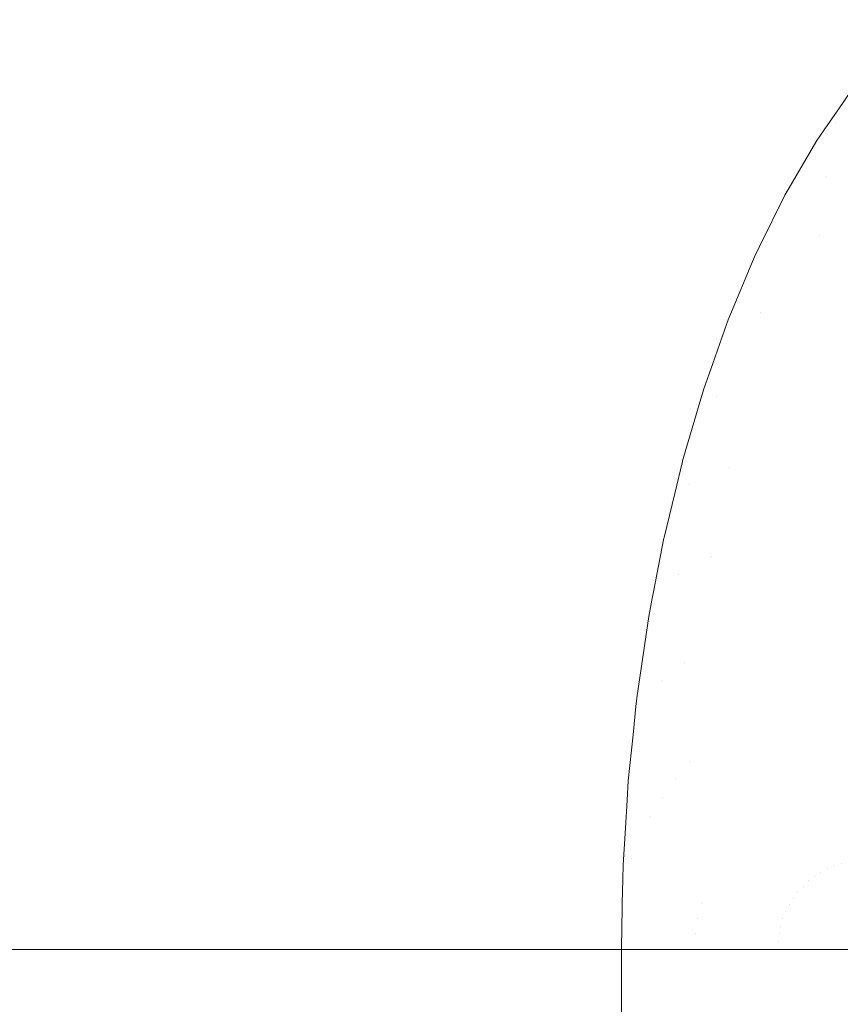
# Model space of a CAD drawing. Header units: inches. Extents: x -412 to -304, y -62 to 18.
# Tile 355 of 656: x -353.7371 to -353.7181, y -29.3316 to -29.3089. Entities that reach past the tile are written whole.
import ezdxf

# ---------------------------------------------------------------- set-up
doc = ezdxf.new("R2010")
doc.units = ezdxf.units.IN
doc.header["$LTSCALE"] = 32
doc.header["$MEASUREMENT"] = 0
for name, color, linetype, lineweight in [('Black', 7, 'Continuous', 18), ('Drawing', 7, 'Continuous', 18), ('GDSPowerModule-White', 7, 'Continuous', 13), ('None', 7, 'Continuous', 18), ('SolidLine', 7, 'Continuous', 15), ('Wood_1-H', 7, 'Continuous', 13)]:
    doc.layers.add(name, color=color, linetype=linetype, lineweight=lineweight)

# ---------------------------------------------------------------- blocks, each defined once
blk = doc.blocks.new('Group-20')
at = {"layer": 'Black'}
for points in [[(-34.547937, 16.536126, 28.979102), (34.547937, 16.536126, 28.979102), (34.547937, -16.536126, 28.979102), (-34.547937, -16.536126, 28.979102)], [(-34.547937, 16.536126, 27.700787), (34.547937, 16.536126, 27.700787), (34.547937, -16.536126, 27.700787), (-34.547937, -16.536126, 27.700787)]]:
    blk.add_3dface(points, dxfattribs=at)
at = {"layer": 'Wood_1-H'}
for points in [[(-35.964937, 17.953126, 28.998787), (35.964937, 17.953126, 28.998787), (35.964937, -17.953126, 28.998787), (-35.964937, -17.953126, 28.998787)], [(-35.964937, 17.953126, 28.979102), (35.964937, 17.953126, 28.979102), (35.964937, -17.953126, 28.979102), (-35.964937, -17.953126, 28.979102)]]:
    blk.add_3dface(points, dxfattribs=at)
blk = doc.blocks.new('MpHtAdjTrough-1095 (3D)')
at = {"layer": 'Black'}
for points in [[(-17.362205, 7.156693, -4.03907), (17.362205, 7.156693, -4.03907), (17.362205, 2.599737, -4.03907), (-17.362205, 2.599737, -4.03907)], [(17.362205, 7.156693, -3.979228), (-17.362205, 7.156693, -3.979228), (-17.362205, 2.619965, -3.979228), (17.362205, 2.619965, -3.979228)]]:
    blk.add_3dface(points, dxfattribs=at)
blk = doc.blocks.new('MP-Hardwire (3D)')
at = {"layer": 'Black'}
blk.add_3dface([(-4.138306, -0.433046, -1.064714), (-4.138306, 0.433096, -1.064714), (-3.783975, 0.433096, -1.064714), (-3.783975, -0.433046, -1.064714)], dxfattribs=at)
for points, invisible_edges in [([(5.677647, 0.301476), (-6.801475, -0.333936), (-6.799151, -0.341307)], 9), ([(-6.799151, -0.341307), (-6.797479, -0.348851), (5.677647, 0.301476)], 10), ([(5.677647, 0.301476), (-6.797479, -0.348851), (-6.79647, -0.356513)], 9), ([(-6.79647, -0.356513), (-6.796133, -0.364233), (5.677647, 0.301476)], 10), ([(5.683345, 0.296255), (5.677647, 0.301476), (-6.796133, -0.364233), (5.740285, -0.275651)], 14), ([(5.732564, -0.275988), (5.740285, -0.275651), (-6.796133, -0.364233)], 10), ([(-6.796133, -0.364233), (5.724902, -0.276997), (5.732564, -0.275988)], 9), ([(5.717358, -0.278669), (5.724902, -0.276997), (-6.796133, -0.364233)], 10), ([(5.709988, -0.280993), (5.717358, -0.278669), (-6.796133, -0.364233)], 10), ([(-6.796133, -0.364233), (5.702848, -0.28395), (5.709988, -0.280993)], 9), ([(-6.796133, -0.364233), (5.695993, -0.287519), (5.702848, -0.28395)], 9), ([(5.689476, -0.291671), (5.695993, -0.287519), (-6.796133, -0.364233)], 10), ([(5.683345, -0.296375), (5.689476, -0.291671), (-6.796133, -0.364233)], 10), ([(-6.796133, -0.364233), (5.677647, -0.301596), (5.683345, -0.296375)], 9), ([(5.672426, -0.307294), (5.677647, -0.301596), (-6.796133, -0.364233)], 10), ([(-6.796133, -0.364233), (5.667722, -0.313425), (5.672426, -0.307294)], 9), ([(5.66357, -0.319942), (5.667722, -0.313425), (-6.796133, -0.364233)], 10), ([(-6.796133, -0.364233), (5.660001, -0.326797), (5.66357, -0.319942)], 9), ([(-6.796133, -0.364233), (5.657044, -0.333936), (5.660001, -0.326797)], 9), ([(5.65472, -0.341307), (5.657044, -0.333936), (-6.796133, -0.364233)], 10), ([(-6.796133, -0.364233), (5.653048, -0.348851), (5.65472, -0.341307)], 9), ([(5.652039, -0.356513), (5.653048, -0.348851), (-6.796133, -0.364233)], 10)]:
    blk.add_3dface(points, dxfattribs=dict(at, invisible_edges=invisible_edges))
at = {"layer": 'GDSPowerModule-White'}
for points, invisible_edges in [([(-4.118621, 0.338419, -1.291005), (-4.118621, -0.414546, -1.492762), (-3.80366, -0.414546, -1.492762), (-3.80366, 0.338419, -1.291005)], 10), ([(-3.806521, -0.042223, -1.522704), (-3.805776, -0.038181, -1.518719), (-3.80565, -0.356631, -1.699634)], 10), ([(-3.80673, -0.043352, -1.523817), (-3.806521, -0.042223, -1.522704), (-3.806507, -0.355764, -1.701158)], 10), ([(-3.80565, -0.356631, -1.699634), (-3.806052, -0.356225, -1.700348), (-3.806521, -0.042223, -1.522704)], 10), ([(-3.806052, -0.356225, -1.700348), (-3.806507, -0.355764, -1.701158), (-3.806521, -0.042223, -1.522704)], 10), ([(-3.807523, -0.046846, -1.527262), (-3.80673, -0.043352, -1.523817), (-3.806507, -0.355764, -1.701158)], 10), ([(-3.80784, -0.048245, -1.528641), (-3.807523, -0.046846, -1.527262), (-3.807507, -0.354934, -1.702616)], 10), ([(-3.806507, -0.355764, -1.701158), (-3.807077, -0.355291, -1.701989), (-3.807523, -0.046846, -1.527262)], 10), ([(-3.807077, -0.355291, -1.701989), (-3.807507, -0.354934, -1.702616), (-3.807523, -0.046846, -1.527262)], 10), ([(-3.808658, -0.051225, -1.53158), (-3.80784, -0.048245, -1.528641), (-3.807507, -0.354934, -1.702616)], 10), ([(-3.809096, -0.052824, -1.533156), (-3.808658, -0.051225, -1.53158), (-3.808641, -0.354148, -1.703997)], 10), ([(-3.807507, -0.354934, -1.702616), (-3.807909, -0.354656, -1.703105), (-3.808658, -0.051225, -1.53158)], 10), ([(-3.807909, -0.354656, -1.703105), (-3.808275, -0.354402, -1.703551), (-3.808658, -0.051225, -1.53158)], 10), ([(-3.808275, -0.354402, -1.703551), (-3.808641, -0.354148, -1.703997), (-3.808658, -0.051225, -1.53158)], 10), ([(-3.809919, -0.055333, -1.535629), (-3.809096, -0.052824, -1.533156), (-3.808641, -0.354148, -1.703997)], 10), ([(-3.810485, -0.057057, -1.537329), (-3.809919, -0.055333, -1.535629), (-3.809903, -0.353411, -1.705292)], 10), ([(-3.808641, -0.354148, -1.703997), (-3.809639, -0.353566, -1.705021), (-3.809919, -0.055333, -1.535629)], 10), ([(-3.809639, -0.353566, -1.705021), (-3.809903, -0.353411, -1.705292), (-3.809919, -0.055333, -1.535629)], 10), ([(-3.811299, -0.05914, -1.539382), (-3.810485, -0.057057, -1.537329), (-3.809903, -0.353411, -1.705292)], 10), ([(-3.811993, -0.060917, -1.541135), (-3.811299, -0.05914, -1.539382), (-3.811283, -0.352728, -1.706491)], 10), ([(-3.809903, -0.353411, -1.705292), (-3.811065, -0.352836, -1.706302), (-3.811299, -0.05914, -1.539382)], 10), ([(-3.811065, -0.352836, -1.706302), (-3.811165, -0.352787, -1.706388), (-3.811299, -0.05914, -1.539382)], 10), ([(-3.811165, -0.352787, -1.706388), (-3.811283, -0.352728, -1.706491), (-3.811299, -0.05914, -1.539382)], 10), ([(-3.812787, -0.06262, -1.542814), (-3.811993, -0.060917, -1.541135), (-3.811283, -0.352728, -1.706491)], 10), ([(-3.813608, -0.064382, -1.54455), (-3.812787, -0.06262, -1.542814), (-3.812773, -0.352104, -1.707588)], 10), ([(-3.811283, -0.352728, -1.706491), (-3.812773, -0.352104, -1.707588), (-3.812787, -0.06262, -1.542814)], 10), ([(-3.814374, -0.06575, -1.5459), (-3.813608, -0.064382, -1.54455), (-3.812773, -0.352104, -1.707588)], 10), ([(-3.815316, -0.067432, -1.547558), (-3.814374, -0.06575, -1.5459), (-3.814362, -0.351543, -1.708574)], 10), ([(-3.814374, -0.06575, -1.5459), (-3.812857, -0.352075, -1.70764), (-3.813784, -0.351747, -1.708215)], 9), ([(-3.812773, -0.352104, -1.707588), (-3.812857, -0.352075, -1.70764), (-3.814374, -0.06575, -1.5459)], 10), ([(-3.813784, -0.351747, -1.708215), (-3.814362, -0.351543, -1.708574), (-3.814374, -0.06575, -1.5459)], 10), ([(-3.816049, -0.068508, -1.548619), (-3.815316, -0.067432, -1.547558), (-3.814362, -0.351543, -1.708574)], 10), ([(-3.817103, -0.070054, -1.550142), (-3.816049, -0.068508, -1.548619), (-3.816039, -0.351049, -1.709443)], 10), ([(-3.814362, -0.351543, -1.708574), (-3.814726, -0.351436, -1.708762), (-3.816049, -0.068508, -1.548619)], 10), ([(-3.814726, -0.351436, -1.708762), (-3.816021, -0.351054, -1.709433), (-3.816049, -0.068508, -1.548619)], 10), ([(-3.816021, -0.351054, -1.709433), (-3.816039, -0.351049, -1.709443), (-3.816049, -0.068508, -1.548619)], 10), ([(-3.817795, -0.070917, -1.550993), (-3.817103, -0.070054, -1.550142), (-3.816039, -0.351049, -1.709443)], 10), ([(-3.818023, -0.071201, -1.551274), (-3.817795, -0.070917, -1.550993), (-3.817793, -0.350625, -1.710188)], 10), ([(-3.816039, -0.351049, -1.709443), (-3.816775, -0.350871, -1.709755), (-3.817795, -0.070917, -1.550993)], 10), ([(-3.816775, -0.350871, -1.709755), (-3.817793, -0.350625, -1.710188), (-3.817795, -0.070917, -1.550993)], 10), ([(-3.817793, -0.350625, -1.710188), (-3.818958, -0.072237, -1.552295), (-3.818023, -0.071201, -1.551274)], 9), ([(-3.819614, -0.072874, -1.552923), (-3.818958, -0.072237, -1.552295), (-3.817793, -0.350625, -1.710188), (-3.817805, -0.350622, -1.710192)], 10), ([(-3.819907, -0.073159, -1.553204), (-3.819614, -0.072874, -1.552923), (-3.819612, -0.350274, -1.710805)], 10), ([(-3.819614, -0.072874, -1.552923), (-3.817805, -0.350622, -1.710192), (-3.819045, -0.350383, -1.710612)], 9), ([(-3.819045, -0.350383, -1.710612), (-3.819231, -0.350347, -1.710675), (-3.819614, -0.072874, -1.552923)], 10), ([(-3.819231, -0.350347, -1.710675), (-3.819612, -0.350274, -1.710805), (-3.819614, -0.072874, -1.552923)], 10), ([(-3.819612, -0.350274, -1.710805), (-3.820867, -0.073968, -1.554002), (-3.819907, -0.073159, -1.553204)], 9), ([(-3.821485, -0.074411, -1.554438), (-3.820867, -0.073968, -1.554002), (-3.819612, -0.350274, -1.710805)], 10), ([(-3.821837, -0.074663, -1.554687), (-3.821485, -0.074411, -1.554438), (-3.821483, -0.349998, -1.711289)], 10), ([(-3.819612, -0.350274, -1.710805), (-3.821483, -0.349998, -1.711289), (-3.821485, -0.074411, -1.554438)], 10), ([(-3.822326, -0.074968, -1.554987), (-3.821837, -0.074663, -1.554687), (-3.821483, -0.349998, -1.711289)], 10), ([(-3.821483, -0.349998, -1.711289), (-3.822816, -0.075243, -1.555259), (-3.822326, -0.074968, -1.554987)], 9), ([(-3.821483, -0.349998, -1.711289), (-3.823308, -0.07549, -1.555502), (-3.822816, -0.075243, -1.555259)], 9), ([(-3.823802, -0.075708, -1.555717), (-3.823394, -0.075528, -1.55554), (-3.823394, -0.3498, -1.711637)], 10), ([(-3.823394, -0.075528, -1.55554), (-3.823308, -0.07549, -1.555502), (-3.821483, -0.349998, -1.711289), (-3.821491, -0.349997, -1.71129)], 10), ([(-3.823394, -0.075528, -1.55554), (-3.821491, -0.349997, -1.71129), (-3.821686, -0.349977, -1.711326)], 9), ([(-3.821686, -0.349977, -1.711326), (-3.822334, -0.34991, -1.711444), (-3.823394, -0.075528, -1.55554)], 10), ([(-3.822334, -0.34991, -1.711444), (-3.823394, -0.3498, -1.711637), (-3.823394, -0.075528, -1.55554)], 10), ([(-3.823394, -0.3498, -1.711637), (-3.824296, -0.075896, -1.555903), (-3.823802, -0.075708, -1.555717)], 9), ([(-3.823394, -0.3498, -1.711637), (-3.824792, -0.076056, -1.55606), (-3.824296, -0.075896, -1.555903)], 9), ([(-3.825787, -0.076289, -1.55629), (-3.825332, -0.076196, -1.556198), (-3.825332, -0.349681, -1.711847)], 10), ([(-3.825332, -0.076196, -1.556198), (-3.825289, -0.076187, -1.556189), (-3.823394, -0.3498, -1.711637), (-3.823844, -0.349772, -1.711686)], 10), ([(-3.825332, -0.076196, -1.556198), (-3.823844, -0.349772, -1.711686), (-3.824486, -0.349733, -1.711755)], 9), ([(-3.824486, -0.349733, -1.711755), (-3.825332, -0.349681, -1.711847), (-3.825332, -0.076196, -1.556198)], 10), ([(-3.823394, -0.3498, -1.711637), (-3.825289, -0.076187, -1.556189), (-3.824792, -0.076056, -1.55606)], 9), ([(-3.827282, -0.07642, -1.556419), (-3.826784, -0.076405, -1.556404), (-3.825332, -0.349681, -1.711847)], 10), ([(-3.827282, -0.07642, -1.556419), (-3.826218, -0.349662, -1.711879), (-3.826348, -0.34966, -1.711883)], 9), ([(-3.827282, -0.07642, -1.556419), (-3.825675, -0.349673, -1.711859), (-3.826218, -0.349662, -1.711879)], 9), ([(-3.826348, -0.34966, -1.711883), (-3.826755, -0.349651, -1.711898), (-3.827282, -0.07642, -1.556419)], 10), ([(-3.826755, -0.349651, -1.711898), (-3.827282, -0.349641, -1.711917), (-3.827282, -0.07642, -1.556419)], 8), ([(-3.825332, -0.349681, -1.711847), (-3.825675, -0.349673, -1.711859), (-3.827282, -0.07642, -1.556419)], 10), ([(-3.825332, -0.349681, -1.711847), (-3.826784, -0.076405, -1.556404), (-3.826285, -0.076361, -1.556361)], 9), ([(-3.825332, -0.349681, -1.711847), (-3.826285, -0.076361, -1.556361), (-3.825787, -0.076289, -1.55629)], 9), ([(-3.827282, -0.349641, -1.711917), (-3.827282, -0.351344, -1.712791), (-4.094999, -0.351468, -1.712854), (-4.094999, -0.3498, -1.711999)], 10), ([(-4.094999, -0.3498, -1.711999), (-4.094999, -0.349641, -1.711917), (-3.827282, -0.349641, -1.711917)], 8), ([(-3.827282, -0.349641, -1.711917), (-3.826755, -0.349651, -1.711898), (-3.826925, -0.351357, -1.7128)], 10), ([(-3.826925, -0.351357, -1.7128), (-3.827282, -0.351344, -1.712791), (-3.827282, -0.349641, -1.711917)], 9), ([(-3.82657, -0.351402, -1.712812), (-3.826925, -0.351357, -1.7128), (-3.826755, -0.349651, -1.711898), (-3.826348, -0.34966, -1.711883)], 11), ([(-3.826348, -0.34966, -1.711883), (-3.826218, -0.349662, -1.711879), (-3.82657, -0.351402, -1.712812)], 10), ([(-3.826221, -0.351477, -1.712832), (-3.82657, -0.351402, -1.712812), (-3.826218, -0.349662, -1.711879), (-3.825694, -0.349734, -1.711892)], 15), ([(-3.826221, -0.351477, -1.712832), (-3.825694, -0.349734, -1.711892), (-3.825191, -0.34987, -1.71194)], 11), ([(-3.825191, -0.34987, -1.71194), (-3.825879, -0.351581, -1.71286), (-3.826221, -0.351477, -1.712832)], 11), ([(-3.825675, -0.349673, -1.711859), (-3.825694, -0.349734, -1.711892), (-3.826218, -0.349662, -1.711879)], 3), ([(-3.825549, -0.351713, -1.712895), (-3.825879, -0.351581, -1.71286), (-3.825191, -0.34987, -1.71194), (-3.824698, -0.350067, -1.711993)], 15), ([(-3.825332, -0.349681, -1.711847), (-3.825191, -0.34987, -1.71194), (-3.825694, -0.349734, -1.711892), (-3.825675, -0.349673, -1.711859)], 7), ([(-3.824486, -0.349733, -1.711755), (-3.824698, -0.350067, -1.711993), (-3.825191, -0.34987, -1.71194), (-3.825332, -0.349681, -1.711847)], 7), ([(-3.824225, -0.350305, -1.712056), (-3.824698, -0.350067, -1.711993), (-3.824486, -0.349733, -1.711755)], 11), ([(-3.824486, -0.349733, -1.711755), (-3.823844, -0.349772, -1.711686), (-3.824225, -0.350305, -1.712056)], 10), ([(-3.823776, -0.350582, -1.71213), (-3.824225, -0.350305, -1.712056), (-3.823844, -0.349772, -1.711686)], 11), ([(-3.823844, -0.349772, -1.711686), (-3.823394, -0.3498, -1.711637), (-3.823776, -0.350582, -1.71213)], 10), ([(-3.823352, -0.350895, -1.712214), (-3.823776, -0.350582, -1.71213), (-3.823394, -0.3498, -1.711637)], 11), ([(-3.823394, -0.3498, -1.711637), (-3.822334, -0.34991, -1.711444), (-3.823352, -0.350895, -1.712214)], 10), ([(-3.825231, -0.351873, -1.712938), (-3.825549, -0.351713, -1.712895), (-3.824698, -0.350067, -1.711993), (-3.824225, -0.350305, -1.712056)], 15), ([(-3.822959, -0.351243, -1.712308), (-3.823352, -0.350895, -1.712214), (-3.822334, -0.34991, -1.711444), (-3.821686, -0.349977, -1.711326)], 11), ([(-3.821686, -0.349977, -1.711326), (-3.821569, -0.350061, -1.711349), (-3.822959, -0.351243, -1.712308)], 11), ([(-3.822599, -0.351623, -1.71241), (-3.822959, -0.351243, -1.712308), (-3.821569, -0.350061, -1.711349), (-3.821093, -0.350563, -1.711484)], 15), ([(-3.821491, -0.349997, -1.71129), (-3.821569, -0.350061, -1.711349), (-3.821686, -0.349977, -1.711326)], 3), ([(-3.821093, -0.350563, -1.711484), (-3.821569, -0.350061, -1.711349), (-3.821491, -0.349997, -1.71129), (-3.821483, -0.349998, -1.711289)], 11), ([(-3.821483, -0.349998, -1.711289), (-3.819612, -0.350274, -1.710805), (-3.821093, -0.350563, -1.711484)], 10), ([(-3.824929, -0.352058, -1.712988), (-3.825231, -0.351873, -1.712938), (-3.824225, -0.350305, -1.712056), (-3.823776, -0.350582, -1.71213)], 15), ([(-3.820664, -0.351104, -1.711629), (-3.821093, -0.350563, -1.711484), (-3.819612, -0.350274, -1.710805)], 11), ([(-3.819612, -0.350274, -1.710805), (-3.819231, -0.350347, -1.710675), (-3.820664, -0.351104, -1.711629)], 10), ([(-3.818637, -0.350962, -1.710774), (-3.820285, -0.351678, -1.711783), (-3.820664, -0.351104, -1.711629), (-3.819231, -0.350347, -1.710675)], 15), ([(-3.819231, -0.350347, -1.710675), (-3.819045, -0.350383, -1.710612), (-3.818637, -0.350962, -1.710774)], 10), ([(-3.817805, -0.350622, -1.710192), (-3.818637, -0.350962, -1.710774), (-3.819045, -0.350383, -1.710612)], 3), ([(-3.824646, -0.352269, -1.713044), (-3.824929, -0.352058, -1.712988), (-3.823776, -0.350582, -1.71213), (-3.823352, -0.350895, -1.712214)], 15), ([(-3.822274, -0.352032, -1.712519), (-3.822599, -0.351623, -1.71241), (-3.821093, -0.350563, -1.711484), (-3.820664, -0.351104, -1.711629)], 15), ([(-3.818234, -0.351709, -1.710974), (-3.818637, -0.350962, -1.710774), (-3.817805, -0.350622, -1.710192), (-3.817793, -0.350625, -1.710188)], 11), ([(-3.818234, -0.351709, -1.710974), (-3.817793, -0.350625, -1.710188), (-3.816775, -0.350871, -1.709755)], 9), ([(-3.824382, -0.352502, -1.713107), (-3.824646, -0.352269, -1.713044), (-3.823352, -0.350895, -1.712214), (-3.822959, -0.351243, -1.712308)], 15), ([(-3.81996, -0.352282, -1.711944), (-3.820285, -0.351678, -1.711783), (-3.818637, -0.350962, -1.710774), (-3.818234, -0.351709, -1.710974)], 15), ([(-3.816775, -0.350871, -1.709755), (-3.816578, -0.351209, -1.709855), (-3.818234, -0.351709, -1.710974)], 11), ([(-3.816578, -0.351209, -1.709855), (-3.816775, -0.350871, -1.709755), (-3.816039, -0.351049, -1.709443)], 9), ([(-3.821988, -0.352467, -1.712635), (-3.822274, -0.352032, -1.712519), (-3.820664, -0.351104, -1.711629), (-3.820285, -0.351678, -1.711783)], 15), ([(-3.817901, -0.352486, -1.711183), (-3.818234, -0.351709, -1.710974), (-3.816578, -0.351209, -1.709855), (-3.816184, -0.352128, -1.710102)], 15), ([(-3.816039, -0.351049, -1.709443), (-3.816021, -0.351054, -1.709433), (-3.816578, -0.351209, -1.709855)], 10), ([(-3.816184, -0.352128, -1.710102), (-3.816578, -0.351209, -1.709855), (-3.816021, -0.351054, -1.709433)], 11), ([(-3.816184, -0.352128, -1.710102), (-3.816021, -0.351054, -1.709433), (-3.814726, -0.351436, -1.708762)], 9), ([(-3.827282, -0.351344, -1.712791), (-3.827282, -0.351468, -1.712854), (-4.094999, -0.351468, -1.712854)], 10), ([(-3.827282, -0.351468, -1.712854), (-3.827282, -0.351344, -1.712791), (-3.826925, -0.351357, -1.7128)], 10), ([(-3.827282, -0.351468, -1.712854), (-3.826925, -0.351357, -1.7128), (-3.827103, -0.353253, -1.713586)], 11), ([(-3.826925, -0.353276, -1.713593), (-3.827103, -0.353253, -1.713586), (-3.826925, -0.351357, -1.7128), (-3.82657, -0.351402, -1.712812)], 15), ([(-3.826749, -0.353313, -1.713603), (-3.826925, -0.353276, -1.713593), (-3.82657, -0.351402, -1.712812), (-3.826221, -0.351477, -1.712832)], 15), ([(-3.82414, -0.352757, -1.713175), (-3.824382, -0.352502, -1.713107), (-3.822959, -0.351243, -1.712308), (-3.822599, -0.351623, -1.71241)], 15), ([(-3.814726, -0.351436, -1.708762), (-3.81455, -0.351841, -1.708878), (-3.816184, -0.352128, -1.710102)], 11), ([(-3.81455, -0.351841, -1.708878), (-3.814726, -0.351436, -1.708762), (-3.814362, -0.351543, -1.708574)], 9), ([(-4.094999, -0.353348, -1.71362), (-4.094999, -0.351468, -1.712854), (-3.827282, -0.351468, -1.712854), (-3.827282, -0.353248, -1.713579)], 10), ([(-3.827103, -0.353253, -1.713586), (-3.827282, -0.353248, -1.713579), (-3.827282, -0.351468, -1.712854)], 9), ([(-3.826578, -0.353366, -1.713617), (-3.826749, -0.353313, -1.713603), (-3.826221, -0.351477, -1.712832), (-3.825879, -0.351581, -1.71286)], 15), ([(-3.826412, -0.353432, -1.713634), (-3.826578, -0.353366, -1.713617), (-3.825879, -0.351581, -1.71286), (-3.825549, -0.351713, -1.712895)], 15), ([(-3.823922, -0.353031, -1.713249), (-3.82414, -0.352757, -1.713175), (-3.822599, -0.351623, -1.71241), (-3.822274, -0.352032, -1.712519)], 15), ([(-3.821741, -0.352924, -1.712758), (-3.821988, -0.352467, -1.712635), (-3.820285, -0.351678, -1.711783), (-3.81996, -0.352282, -1.711944)], 15), ([(-3.814362, -0.351543, -1.708574), (-3.813784, -0.351747, -1.708215), (-3.81455, -0.351841, -1.708878)], 10), ([(-3.826253, -0.353512, -1.713656), (-3.826412, -0.353432, -1.713634), (-3.825549, -0.351713, -1.712895), (-3.825231, -0.351873, -1.712938)], 15), ([(-3.826101, -0.353605, -1.713681), (-3.826253, -0.353512, -1.713656), (-3.825231, -0.351873, -1.712938), (-3.824929, -0.352058, -1.712988)], 15), ([(-3.81969, -0.352911, -1.712113), (-3.81996, -0.352282, -1.711944), (-3.818234, -0.351709, -1.710974), (-3.817901, -0.352486, -1.711183)], 15), ([(-3.815874, -0.353077, -1.710356), (-3.816184, -0.352128, -1.710102), (-3.81455, -0.351841, -1.708878), (-3.814195, -0.352929, -1.70917)], 15), ([(-3.814195, -0.352929, -1.70917), (-3.81455, -0.351841, -1.708878), (-3.813784, -0.351747, -1.708215)], 11), ([(-3.813784, -0.351747, -1.708215), (-3.812857, -0.352075, -1.70764), (-3.812616, -0.352845, -1.707849), (-3.814195, -0.352929, -1.70917)], 14), ([(-3.825959, -0.353711, -1.713709), (-3.826101, -0.353605, -1.713681), (-3.824929, -0.352058, -1.712988), (-3.824646, -0.352269, -1.713044)], 15), ([(-3.82373, -0.353323, -1.713327), (-3.823922, -0.353031, -1.713249), (-3.822274, -0.352032, -1.712519), (-3.821988, -0.352467, -1.712635)], 15), ([(-3.817639, -0.353288, -1.711398), (-3.817901, -0.352486, -1.711183), (-3.816184, -0.352128, -1.710102), (-3.815874, -0.353077, -1.710356)], 15), ([(-3.812616, -0.352845, -1.707849), (-3.812857, -0.352075, -1.70764), (-3.812773, -0.352104, -1.707588)], 9), ([(-3.812773, -0.352104, -1.707588), (-3.811283, -0.352728, -1.706491), (-3.812616, -0.352845, -1.707849)], 10), ([(-3.825826, -0.353828, -1.713741), (-3.825959, -0.353711, -1.713709), (-3.824646, -0.352269, -1.713044), (-3.824382, -0.352502, -1.713107)], 15), ([(-3.821537, -0.3534, -1.712885), (-3.821741, -0.352924, -1.712758), (-3.81996, -0.352282, -1.711944), (-3.81969, -0.352911, -1.712113)], 15), ([(-3.825705, -0.353956, -1.713775), (-3.825826, -0.353828, -1.713741), (-3.824382, -0.352502, -1.713107), (-3.82414, -0.352757, -1.713175)], 15), ([(-3.823565, -0.353629, -1.713409), (-3.82373, -0.353323, -1.713327), (-3.821988, -0.352467, -1.712635), (-3.821741, -0.352924, -1.712758)], 15), ([(-3.819478, -0.35356, -1.712287), (-3.81969, -0.352911, -1.712113), (-3.817901, -0.352486, -1.711183), (-3.817639, -0.353288, -1.711398)], 15), ([(-3.825596, -0.354094, -1.713812), (-3.825705, -0.353956, -1.713775), (-3.82414, -0.352757, -1.713175), (-3.823922, -0.353031, -1.713249)], 15), ([(-3.811283, -0.352728, -1.706491), (-3.811165, -0.352787, -1.706388), (-3.811156, -0.352831, -1.706398), (-3.812616, -0.352845, -1.707849)], 14), ([(-3.811065, -0.352836, -1.706302), (-3.811156, -0.352831, -1.706398), (-3.811165, -0.352787, -1.706388)], 3), ([(-3.825499, -0.35424, -1.713851), (-3.825596, -0.354094, -1.713812), (-3.823922, -0.353031, -1.713249), (-3.82373, -0.353323, -1.713327)], 15), ([(-3.823428, -0.353949, -1.713494), (-3.823565, -0.353629, -1.713409), (-3.821741, -0.352924, -1.712758), (-3.821537, -0.3534, -1.712885)], 15), ([(-3.821377, -0.353891, -1.713017), (-3.821537, -0.3534, -1.712885), (-3.81969, -0.352911, -1.712113), (-3.819478, -0.35356, -1.712287)], 15), ([(-3.815651, -0.354049, -1.710616), (-3.815874, -0.353077, -1.710356), (-3.814195, -0.352929, -1.70917), (-3.813939, -0.354044, -1.709469)], 15), ([(-3.813939, -0.354044, -1.709469), (-3.814195, -0.352929, -1.70917), (-3.812616, -0.352845, -1.707849), (-3.812329, -0.354095, -1.708183)], 15), ([(-3.812616, -0.352845, -1.707849), (-3.811156, -0.352831, -1.706398), (-3.810833, -0.3542, -1.70677)], 11), ([(-3.810833, -0.3542, -1.70677), (-3.812329, -0.354095, -1.708183), (-3.812616, -0.352845, -1.707849)], 11), ([(-3.810833, -0.3542, -1.70677), (-3.811156, -0.352831, -1.706398), (-3.811065, -0.352836, -1.706302)], 11), ([(-3.810833, -0.3542, -1.70677), (-3.811065, -0.352836, -1.706302), (-3.809903, -0.353411, -1.705292)], 9), ([(-3.827282, -0.353248, -1.713579), (-3.827282, -0.35337, -1.713629), (-4.094999, -0.35337, -1.713629), (-4.094999, -0.353348, -1.71362)], 10), ([(-3.827282, -0.35337, -1.713629), (-3.827282, -0.353248, -1.713579), (-3.827103, -0.353253, -1.713586)], 10), ([(-3.827103, -0.353253, -1.713586), (-3.827282, -0.355211, -1.714204), (-3.827282, -0.35337, -1.713629)], 9), ([(-3.827282, -0.355211, -1.714204), (-3.827103, -0.353253, -1.713586), (-3.826925, -0.353276, -1.713593)], 11), ([(-3.827282, -0.355211, -1.714204), (-3.826925, -0.353276, -1.713593), (-3.826749, -0.353313, -1.713603)], 11), ([(-3.817451, -0.354109, -1.711618), (-3.817639, -0.353288, -1.711398), (-3.815874, -0.353077, -1.710356), (-3.815651, -0.354049, -1.710616)], 15), ([(-4.094999, -0.355211, -1.714204), (-4.094999, -0.35337, -1.713629), (-3.827282, -0.35337, -1.713629), (-3.827282, -0.355211, -1.714204)], 10), ([(-3.827282, -0.355211, -1.714204), (-3.826749, -0.353313, -1.713603), (-3.826578, -0.353366, -1.713617)], 11), ([(-3.827282, -0.355211, -1.714204), (-3.826578, -0.353366, -1.713617), (-3.826412, -0.353432, -1.713634)], 11), ([(-3.827282, -0.355211, -1.714204), (-3.826412, -0.353432, -1.713634), (-3.826253, -0.353512, -1.713656)], 11), ([(-3.825416, -0.354394, -1.713892), (-3.825499, -0.35424, -1.713851), (-3.82373, -0.353323, -1.713327), (-3.823565, -0.353629, -1.713409)], 15), ([(-3.82332, -0.354278, -1.713583), (-3.823428, -0.353949, -1.713494), (-3.821537, -0.3534, -1.712885), (-3.821377, -0.353891, -1.713017)], 15), ([(-3.819326, -0.354225, -1.712465), (-3.819478, -0.35356, -1.712287), (-3.817639, -0.353288, -1.711398), (-3.817451, -0.354109, -1.711618)], 15), ([(-3.809903, -0.353411, -1.705292), (-3.809462, -0.35436, -1.70524), (-3.810833, -0.3542, -1.70677)], 11), ([(-3.809903, -0.353411, -1.705292), (-3.809639, -0.353566, -1.705021), (-3.809462, -0.35436, -1.70524)], 10), ([(-3.827282, -0.355211, -1.714204), (-3.826253, -0.353512, -1.713656), (-3.826101, -0.353605, -1.713681)], 11), ([(-3.827282, -0.355211, -1.714204), (-3.826101, -0.353605, -1.713681), (-3.825959, -0.353711, -1.713709)], 11), ([(-3.827282, -0.355211, -1.714204), (-3.825959, -0.353711, -1.713709), (-3.825826, -0.353828, -1.713741)], 11), ([(-3.825348, -0.354554, -1.713935), (-3.825416, -0.354394, -1.713892), (-3.823565, -0.353629, -1.713409), (-3.823428, -0.353949, -1.713494)], 15), ([(-3.821261, -0.354394, -1.713152), (-3.821377, -0.353891, -1.713017), (-3.819478, -0.35356, -1.712287), (-3.819326, -0.354225, -1.712465)], 15), ([(-3.809462, -0.35436, -1.70524), (-3.809639, -0.353566, -1.705021), (-3.808641, -0.354148, -1.703997)], 9), ([(-3.827282, -0.355211, -1.714204), (-3.825826, -0.353828, -1.713741), (-3.825705, -0.353956, -1.713775)], 11), ([(-3.827282, -0.355211, -1.714204), (-3.825705, -0.353956, -1.713775), (-3.825596, -0.354094, -1.713812)], 11), ([(-3.825294, -0.35472, -1.713979), (-3.825348, -0.354554, -1.713935), (-3.823428, -0.353949, -1.713494), (-3.82332, -0.354278, -1.713583)], 15), ([(-3.823243, -0.354616, -1.713673), (-3.82332, -0.354278, -1.713583), (-3.821377, -0.353891, -1.713017), (-3.821261, -0.354394, -1.713152)], 15), ([(-3.827282, -0.355211, -1.714204), (-3.825596, -0.354094, -1.713812), (-3.825499, -0.35424, -1.713851)], 11), ([(-3.819234, -0.3549, -1.712646), (-3.819326, -0.354225, -1.712465), (-3.817451, -0.354109, -1.711618), (-3.817337, -0.354943, -1.711841)], 15), ([(-3.817337, -0.354943, -1.711841), (-3.817451, -0.354109, -1.711618), (-3.815651, -0.354049, -1.710616), (-3.815516, -0.355036, -1.710881)], 15), ([(-3.815516, -0.355036, -1.710881), (-3.815651, -0.354049, -1.710616), (-3.813939, -0.354044, -1.709469), (-3.813785, -0.355176, -1.709772)], 15), ([(-3.813785, -0.355176, -1.709772), (-3.813939, -0.354044, -1.709469), (-3.812329, -0.354095, -1.708183), (-3.812156, -0.355363, -1.708523)], 15), ([(-3.812156, -0.355363, -1.708523), (-3.812329, -0.354095, -1.708183), (-3.810833, -0.3542, -1.70677), (-3.810643, -0.355596, -1.707144)], 15), ([(-3.808226, -0.354572, -1.703605), (-3.809462, -0.35436, -1.70524), (-3.808641, -0.354148, -1.703997)], 11), ([(-3.808641, -0.354148, -1.703997), (-3.808275, -0.354402, -1.703551), (-3.808226, -0.354572, -1.703605)], 10), ([(-3.827282, -0.355211, -1.714204), (-3.825499, -0.35424, -1.713851), (-3.825416, -0.354394, -1.713892)], 11), ([(-3.827282, -0.355211, -1.714204), (-3.825416, -0.354394, -1.713892), (-3.825348, -0.354554, -1.713935)], 11), ([(-3.825255, -0.354889, -1.714025), (-3.825294, -0.35472, -1.713979), (-3.82332, -0.354278, -1.713583), (-3.823243, -0.354616, -1.713673)], 15), ([(-3.823196, -0.354959, -1.713765), (-3.823243, -0.354616, -1.713673), (-3.821261, -0.354394, -1.713152), (-3.821192, -0.354905, -1.713289)], 15), ([(-3.821192, -0.354905, -1.713289), (-3.821261, -0.354394, -1.713152), (-3.819326, -0.354225, -1.712465), (-3.819234, -0.3549, -1.712646)], 15), ([(-3.810643, -0.355596, -1.707144), (-3.810833, -0.3542, -1.70677), (-3.809462, -0.35436, -1.70524), (-3.809256, -0.355872, -1.705645)], 15), ([(-3.809256, -0.355872, -1.705645), (-3.809462, -0.35436, -1.70524), (-3.808226, -0.354572, -1.703605), (-3.808006, -0.356189, -1.704038)], 15), ([(-3.807909, -0.354656, -1.703105), (-3.808226, -0.354572, -1.703605), (-3.808275, -0.354402, -1.703551)], 3), ([(-3.827282, -0.355211, -1.714204), (-3.825348, -0.354554, -1.713935), (-3.825294, -0.35472, -1.713979)], 11), ([(-3.825231, -0.355061, -1.714071), (-3.825255, -0.354889, -1.714025), (-3.823243, -0.354616, -1.713673), (-3.823196, -0.354959, -1.713765)], 15), ([(-3.808006, -0.356189, -1.704038), (-3.808226, -0.354572, -1.703605), (-3.807909, -0.354656, -1.703105)], 11), ([(-3.807909, -0.354656, -1.703105), (-3.807507, -0.354934, -1.702616), (-3.808006, -0.356189, -1.704038)], 10)]:
    blk.add_3dface(points, dxfattribs=dict(at, invisible_edges=invisible_edges))
blk.add_3dface([(-3.827282, -0.349641, -1.711917), (-4.094999, -0.349641, -1.711917), (-4.094999, -0.07642, -1.556419), (-3.827282, -0.07642, -1.556419)], dxfattribs=at)
blk = doc.blocks.new('Group-23')
at = {"layer": 'None'}
blk.add_blockref('Group-20', (0, 0), dxfattribs=at)
at = {"layer": 'SolidLine', "color": 7}
blk.add_blockref('MpHtAdjTrough-1095 (3D)', (0, 0, 27.700787), dxfattribs=at)
at = {"layer": 'SolidLine', "color": 7, "rotation": 180}
blk.add_blockref('MP-Hardwire (3D)', (0, 4, 27.700787), dxfattribs=at)
blk = doc.blocks.new('MP Ht Adju Rect Table (3D)')
at = {"layer": 'None'}
blk.add_blockref('Group-23', (0, 0), dxfattribs=at)
at = {"layer": 'Drawing', "color": 0, "flags": 1}
for tag in ['Catalog', 'FinishGroup', 'Option1', 'Option2', 'Option3', 'Option4', 'Option5', 'Option6', 'Option7', 'Option8', 'Option9', 'Option10', 'Option11', 'Option12', 'Discount', 'Custom', 'Item2', 'Item3', 'Item6', 'Item9', 'Item10', 'Item12', 'Item13', 'Item16', 'Item19', 'Item20', 'Item21', 'Item22', 'Item23', 'Item24', 'Item25', 'Item8', 'Item18', 'Tag', 'Item1', 'Item4', 'Item5', 'Item7', 'Item11', 'Item14', 'Item15', 'Item17']:
    blk.add_attdef(tag, (-16.606637, -46.530556), '', height=0.007087, dxfattribs=at)

msp = doc.modelspace()

# ---------------------------------------------------------------- block references
at = {"layer": 'Drawing', "rotation": 270}
msp.add_blockref('MP Ht Adju Rect Table (3D)', (-358.072835, -25.503092), dxfattribs=at)

doc.saveas('drawing.dxf')
